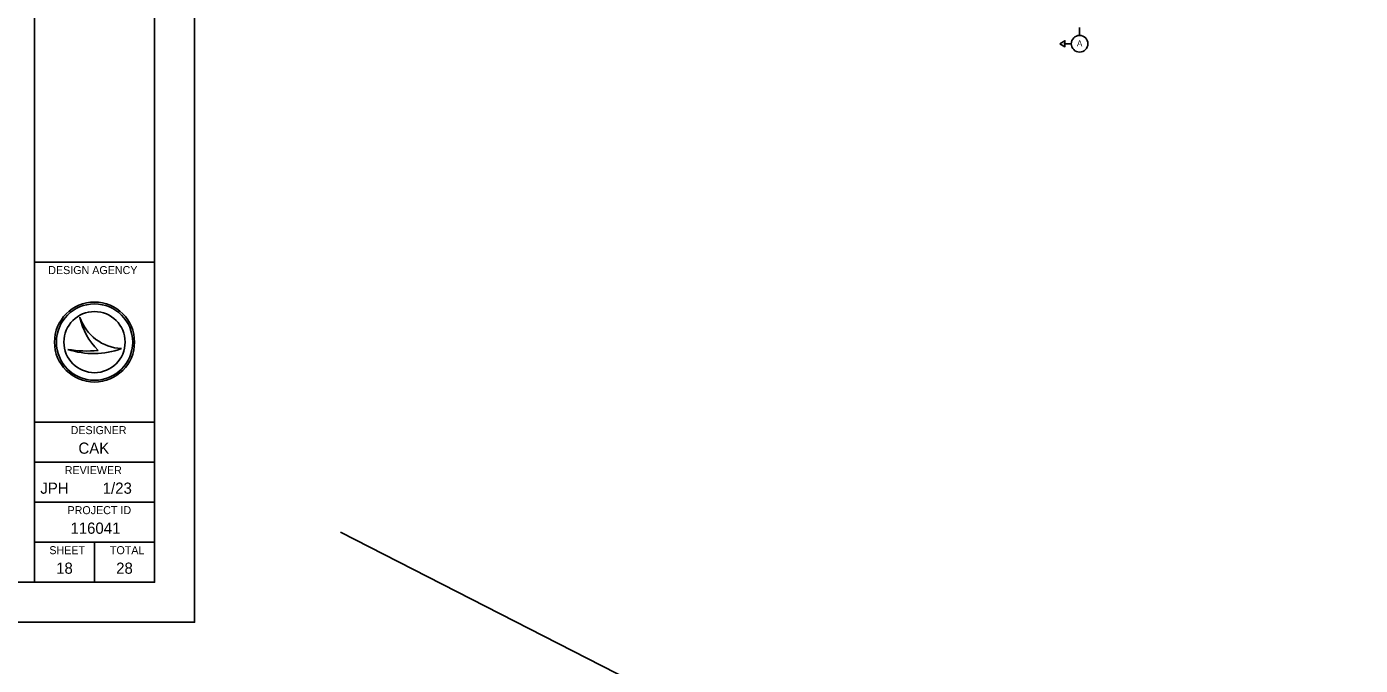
# Model space of a CAD drawing. Extents: x -1609 to 1184, y -412 to 394.
# Drawn here: x 289 to 372.3, y 171.3 to 211.2 of the extents above; entities that cross this region are included whole.
import ezdxf

# ---------------------------------------------------------------- set-up
doc = ezdxf.new("R2010")
doc.units = 0
for name, color, linetype in [('SH_Border', 7, 'Continuous'), ('SH_Cut_Line', 7, 'Continuous'), ('SH_Data', 7, 'Continuous'), ('ST_Details', 7, 'Continuous'), ('ST_Text', 7, 'Continuous'), ('XS_P_Finished_Grade', 7, 'Continuous')]:
    doc.layers.add(name, color=color, linetype=linetype)

msp = doc.modelspace()

# ---------------------------------------------------------------- linework, layer by layer
at = {"layer": 'SH_Border'}
for p, q in [((289.447, 176.454), (289.447, 281.454)), ((289.447, 196.454), (296.947, 196.454)), ((289.447, 186.454), (296.947, 186.454)), ((289.447, 183.954), (296.947, 183.954)), ((289.447, 181.454), (296.947, 181.454)), ((289.447, 178.954), (296.947, 178.954)), ((293.197, 178.954), (293.197, 176.454))]:
    msp.add_line(p, q, dxfattribs=at)
msp.add_lwpolyline([(136.947, 281.454), (296.947, 281.454), (296.947, 176.454), (136.947, 176.454)], close=True, dxfattribs=at)
at = {"layer": 'SH_Cut_Line'}
msp.add_lwpolyline([(129.447, 173.954), (299.447, 173.954), (299.447, 283.954), (129.447, 283.954)], close=True, dxfattribs=at)
at = {"layer": 'SH_Data'}
for p, q in [((292.284, 193.002), (292.284, 193.002)), ((291.533, 191.002), (291.533, 191.002)), ((293.197, 191.454), (293.197, 191.454)), ((294.883, 191.046), (294.883, 191.046))]:
    msp.add_line(p, q, dxfattribs=at)
for radius in [2.5, 2.384, 2.384, 1.911]:
    msp.add_circle((293.197, 191.454), radius, dxfattribs=at)
for centre, radius, start, end in [((295.027, 193.942), 2.899, 198.92567, 198.93195), ((296.18, 193.804), 3.978, 191.63793, 191.64215), ((295.027, 193.942), 2.899, 198.93195, 267.16574), ((296.18, 193.804), 3.978, 191.64215, 226.09467), ((293.144, 195.804), 5.066, 251.45764, 290.08324), ((292.687, 197.226), 6.33, 259.49639, 259.49952), ((293.144, 195.804), 5.066, 251.45274, 251.45764), ((292.687, 197.226), 6.33, 259.49952, 276.66723)]:
    msp.add_arc(centre, radius, start, end, dxfattribs=at)
at = {"layer": 'ST_Details'}
msp.add_lwpolyline([(353.509, 210.095), (353.833, 210.283), (353.833, 209.908)], close=True, dxfattribs=at)
at = {"layer": 'ST_Text'}
for p, q in [((354.747, 210.617), (354.747, 211.107)), ((354.225, 210.095), (353.759, 210.095))]:
    msp.add_line(p, q, dxfattribs=at)
msp.add_circle((354.747, 210.095), 0.522, dxfattribs=at)
at = {"layer": 'XS_P_Finished_Grade'}
msp.add_line((308.558, 179.589), (426.036, 119.535), dxfattribs=at)

# ---------------------------------------------------------------- texts
at = {"layer": 'SH_Data'}
for s, height, p in [('DESIGN AGENCY', 0.5, (290.307, 195.704)), ('DESIGNER', 0.5, (291.705, 185.704)), ('CAK', 0.7, (292.192, 184.479)), ('REVIEWER', 0.5, (291.338, 183.204)), ('JPH', 0.7, (289.812, 181.979)), ('1/23', 0.7, (293.709, 181.979)), ('PROJECT ID', 0.5, (291.51, 180.704)), ('116041', 0.7, (291.692, 179.479)), ('SHEET', 0.5, (290.373, 178.204)), ('TOTAL', 0.5, (294.16, 178.204)), ('18', 0.7, (290.8, 176.979)), ('28', 0.7, (294.55, 176.979))]:
    msp.add_text(s, height=height, dxfattribs=at).set_placement(p)
at = {"layer": 'ST_Text'}
msp.add_text('A', height=0.373, dxfattribs=at).set_placement((354.582, 209.939))

doc.saveas('drawing.dxf')
